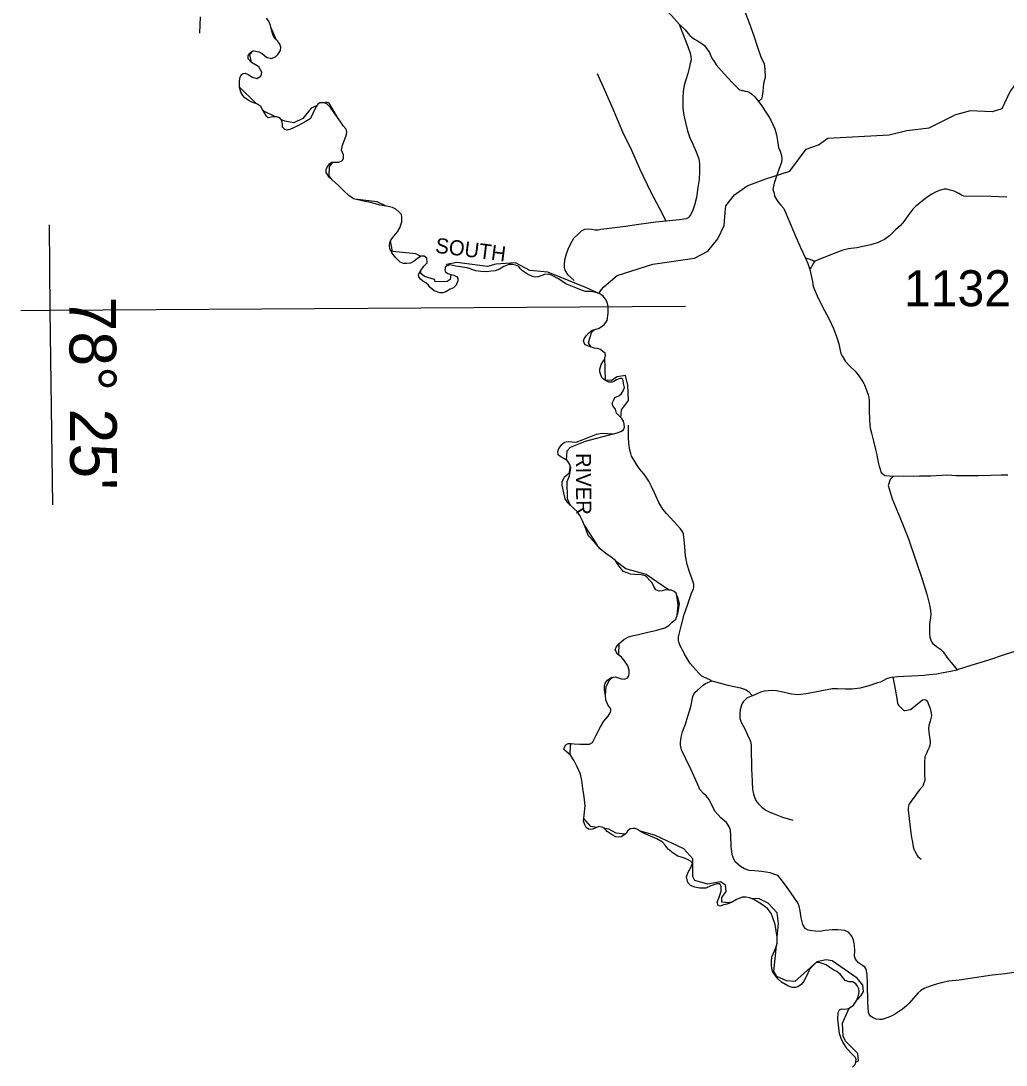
# Model space of a CAD drawing. Extents: x 2093524 to 2270757, y 289120 to 570408.
# Drawn here: x 2174853 to 2188536, y 353774 to 368280 of the extents above; entities that cross this region are included whole.
import ezdxf

# ---------------------------------------------------------------- set-up
doc = ezdxf.new("R2010")
doc.units = 0
for name, color, linetype in [('Exist Boundary Political CountyLine', 7, 'Continuous'), ('Exist Hydrographic Creek Single Shore', 7, 'Continuous'), ('Exist Hydrographic Misc Water Feature', 7, 'Continuous'), ('Exist Hydrographic River Shore Label', 7, 'Continuous'), ('Exist Road Non-System Type 51', 7, 'Continuous'), ('Exist Road Primary US Structure Standard Bridge CELL', 7, 'Continuous'), ('Exist Road Secondary Type 51 Number Label', 7, 'Continuous'), ('Map Preparation Longitude Latitude Label', 7, 'Continuous'), ('Map Preparation Longitude Latitude Lines', 7, 'Continuous')]:
    doc.layers.add(name, color=color, linetype=linetype)

msp = doc.modelspace()

# ---------------------------------------------------------------- linework, layer by layer
at = {"layer": 'Exist Boundary Political CountyLine'}
for points in [[(2178549, 366763), (2178517, 366770), (2178488, 366804), (2178486, 366850), (2178476, 366897), (2178449, 366931), (2178403, 366948), (2178350, 366948), (2178289, 366935), (2178265, 366957), (2178236, 367004), (2178209, 367047), (2178184, 367093), (2178128, 367130), (2178060, 367152), (2178010, 367181), (2177963, 367213), (2177934, 367244), (2177908, 367290), (2177888, 367361), (2177888, 367441), (2177900, 367502), (2177915, 367536), (2177939, 367550), (2177966, 367555), (2178010, 367533), (2178068, 367499), (2178131, 367482), (2178187, 367511), (2178196, 367541), (2178199, 367567), (2178182, 367599), (2178155, 367640), (2178056, 367701), (2178010, 367755), (2178007, 367793), (2178032, 367832), (2178063, 367859), (2178094, 367864), (2178158, 367849), (2178204, 367825), (2178265, 367776), (2178328, 367759), (2178391, 367781), (2178422, 367815), (2178456, 367869), (2178462, 367915), (2178449, 367956), (2178415, 368002), (2178372, 368046), (2178352, 368092), (2178333, 368158), (2178318, 368214), (2178294, 368275), (2178262, 368316)], [(2181239, 364797), (2181171, 364809), (2181049, 364848), (2180894, 364872), (2180811, 364891), (2180748, 364870), (2180741, 364821), (2180748, 364792), (2180780, 364770), (2180823, 364758), (2180864, 364748), (2180904, 364729), (2180923, 364704), (2180923, 364668), (2180896, 364610), (2180860, 364571), (2180816, 364551), (2180753, 364517), (2180712, 364500), (2180670, 364503), (2180592, 364532), (2180536, 364578), (2180515, 364610), (2180478, 364641), (2180437, 364665), (2180400, 364695), (2180378, 364726), (2180376, 364755), (2180398, 364797), (2180449, 364872), (2180493, 364921), (2180490, 364986), (2180452, 365013), (2180413, 365013), (2180366, 364986), (2180313, 364942), (2180264, 364913), (2180206, 364908), (2180165, 364908), (2180121, 364928), (2180058, 364989), (2180004, 365057), (2179978, 365117), (2179973, 365156), (2179975, 365195), (2179985, 365224), (2180014, 365268), (2180082, 365351), (2180116, 365407), (2180143, 365487), (2180145, 365562), (2180140, 365591), (2180102, 365628), (2180058, 365664), (2180014, 365689), (2179932, 365708), (2179839, 365720), (2179776, 365740), (2179710, 365757), (2179635, 365771), (2179572, 365783), (2179472, 365810), (2179407, 365854), (2179339, 365920), (2179263, 365995), (2179134, 366109), (2179093, 366175), (2179091, 366214), (2179105, 366248), (2179137, 366294), (2179171, 366316), (2179227, 366318), (2179268, 366316), (2179317, 366342), (2179331, 366372), (2179331, 366420), (2179304, 366482), (2179320, 366555), (2179350, 366638), (2179374, 366701), (2179379, 366740), (2179369, 366776), (2179335, 366818), (2179296, 366873), (2179192, 367017), (2179153, 367078), (2179106, 367121), (2179070, 367141), (2179034, 367143), (2179004, 367141), (2178978, 367121), (2178958, 367095), (2178922, 367027), (2178893, 366961), (2178868, 366920), (2178800, 366876), (2178698, 366820), (2178638, 366793), (2178590, 366773), (2178549, 366763)], [(2182440, 362175), (2182394, 362200), (2182353, 362222), (2182316, 362251), (2182309, 362299), (2182324, 362341), (2182370, 362401), (2182404, 362426), (2182455, 362438), (2182564, 362426), (2182664, 362465), (2182732, 362491), (2182846, 362540), (2182926, 362552), (2183006, 362550), (2183082, 362545), (2183135, 362559), (2183186, 362574), (2183220, 362598), (2183235, 362635), (2183232, 362676), (2183220, 362720), (2183198, 362756), (2183123, 362829), (2183111, 362885), (2183078, 362925), (2183064, 362971), (2183086, 363018), (2183102, 363049), (2183156, 363071), (2183195, 363105), (2183219, 363139), (2183236, 363188), (2183222, 363244), (2183217, 363285), (2183204, 363312), (2183170, 363314), (2183124, 363295), (2183090, 363270), (2183064, 363261), (2183020, 363263), (2182981, 363278), (2182944, 363304), (2182923, 363326), (2182906, 363365), (2182894, 363404), (2182894, 363440), (2182901, 363472), (2182913, 363508), (2182937, 363542), (2182957, 363577), (2182974, 363632), (2182966, 363664), (2182937, 363688), (2182901, 363713), (2182855, 363730), (2182818, 363732), (2182738, 363761), (2182687, 363786), (2182665, 363837), (2182677, 363863), (2182704, 363907), (2182740, 363948), (2182789, 363982), (2182876, 364009), (2182952, 364058), (2182996, 364119), (2183010, 364218), (2183008, 364313), (2182996, 364371), (2182974, 364413), (2182940, 364454), (2182894, 364490), (2182826, 364512), (2182765, 364520), (2182694, 364522), (2182638, 364539), (2182560, 364573), (2182422, 364629), (2182320, 364697), (2182220, 364746), (2182177, 364760), (2182126, 364758), (2182087, 364743), (2182038, 364726), (2181997, 364721), (2181956, 364729), (2181890, 364763), (2181820, 364809), (2181788, 364840), (2181768, 364870), (2181722, 364887), (2181681, 364896), (2181628, 364894), (2181562, 364870), (2181501, 364833), (2181440, 364809), (2181382, 364802), (2181326, 364794), (2181239, 364797)], [(2182474, 362008), (2182482, 362066), (2182479, 362110), (2182460, 362146), (2182440, 362175)], [(2182690, 357378), (2182676, 357502), (2182659, 357616), (2182642, 357730), (2182624, 357814), (2182578, 357918), (2182539, 357999), (2182485, 358081), (2182427, 358130), (2182393, 358164), (2182403, 358191), (2182420, 358222), (2182454, 358242), (2182485, 358244), (2182539, 358237), (2182616, 358232), (2182750, 358232), (2182792, 358256), (2182840, 358349), (2182902, 358474), (2182950, 358552), (2183009, 358620), (2183036, 358666), (2183048, 358697), (2183045, 358724), (2183004, 358778), (2182977, 358848), (2182972, 358906), (2182960, 358989), (2182956, 359040), (2182968, 359081), (2183002, 359123), (2183050, 359159), (2183106, 359169), (2183194, 359140), (2183237, 359137), (2183276, 359154), (2183296, 359183), (2183300, 359220), (2183300, 359259), (2183284, 359322), (2183237, 359392), (2183196, 359441), (2183140, 359485), (2183108, 359543), (2183121, 359580), (2183157, 359628), (2183228, 359687), (2183293, 359725), (2183361, 359742), (2183432, 359755), (2183541, 359786), (2183687, 359818), (2183794, 359849), (2183850, 359881), (2183898, 359925), (2183947, 359971), (2183966, 360022), (2183983, 360170), (2183962, 360297), (2183952, 360331), (2183928, 360355), (2183888, 360370), (2183850, 360374), (2183804, 360377), (2183760, 360362), (2183716, 360357), (2183670, 360377), (2183641, 360423), (2183619, 360474), (2183587, 360506), (2183548, 360552), (2183522, 360571), (2183468, 360586), (2183381, 360588), (2183318, 360596), (2183274, 360613), (2183223, 360630), (2183189, 360668), (2183140, 360737), (2183111, 360783), (2183053, 360831), (2182977, 360882), (2182897, 360948), (2182817, 361040), (2182732, 361133), (2182698, 361225), (2182656, 361327), (2182615, 361407), (2182584, 361458), (2182533, 361505), (2182450, 361585), (2182411, 361641), (2182394, 361726), (2182368, 361830), (2182372, 361879), (2182387, 361918), (2182406, 361952), (2182450, 361981), (2182474, 362008)], [(2186491, 354833), (2186472, 354869), (2186447, 354903), (2186404, 354933), (2186355, 354933), (2186299, 354950), (2186270, 354993), (2186236, 355032), (2186185, 355076), (2186141, 355095), (2186090, 355129), (2186036, 355166), (2185983, 355185), (2185939, 355200), (2185891, 355195), (2185864, 355168), (2185810, 355112), (2185761, 354999), (2185727, 354939), (2185688, 354892), (2185644, 354863), (2185617, 354851), (2185564, 354854), (2185506, 354873), (2185418, 354924), (2185367, 354973), (2185294, 355065), (2185282, 355116), (2185277, 355162), (2185277, 355208), (2185284, 355279), (2185336, 355403), (2185355, 355468), (2185357, 355551), (2185330, 355727), (2185293, 355834), (2185269, 355890), (2185222, 355948), (2185138, 356012), (2185033, 356075), (2184972, 356097), (2184921, 356109), (2184872, 356106), (2184792, 356075), (2184722, 356031), (2184659, 356009), (2184598, 355995), (2184568, 355981), (2184536, 355989), (2184522, 356037), (2184548, 356093), (2184578, 356190), (2184580, 356254), (2184558, 356292), (2184517, 356292), (2184436, 356263), (2184366, 356232), (2184284, 356234), (2184213, 356244), (2184154, 356268), (2184116, 356312), (2184099, 356390), (2184118, 356455), (2184163, 356529), (2184180, 356578), (2184154, 356607), (2184112, 356631), (2184054, 356653), (2183978, 356678), (2183913, 356717), (2183842, 356775), (2183801, 356828), (2183762, 356872), (2183684, 356918), (2183563, 356967), (2183470, 357011), (2183415, 357047), (2183383, 357059), (2183354, 357062), (2183313, 357057), (2183276, 357025), (2183259, 356991), (2183225, 356967), (2183189, 356947), (2183157, 356940), (2183114, 356943), (2183065, 356972), (2182994, 357020), (2182958, 357064), (2182922, 357081), (2182878, 357088), (2182829, 357067), (2182790, 357050), (2182764, 357045), (2182737, 357050), (2182703, 357074), (2182683, 357110), (2182666, 357164), (2182674, 357246), (2182690, 357378)], [(2186401, 353744), (2186440, 353781), (2186447, 353819), (2186454, 353856), (2186440, 353885), (2186391, 353931), (2186328, 353999), (2186267, 354092), (2186246, 354145), (2186221, 354213), (2186199, 354410), (2186204, 354507), (2186221, 354544), (2186253, 354556), (2186294, 354553), (2186345, 354561), (2186384, 354583), (2186418, 354609), (2186464, 354675), (2186488, 354743), (2186496, 354794), (2186491, 354833)]]:
    msp.add_lwpolyline(points, dxfattribs=at)
at = {"layer": 'Exist Hydrographic Creek Single Shore'}
for p, q in [((2188035, 367031), (2187819, 366969)), ((2188343, 367015), (2188035, 367031))]:
    msp.add_line(p, q, dxfattribs=at)
for points in [[(2188973, 367478), (2188798, 367468), (2188690, 367434), (2188591, 367302), (2188476, 367058), (2188343, 367015)], [(2182878, 364495), (2182918, 364547), (2182948, 364587), (2183132, 364743), (2183628, 364899), (2184209, 364984), (2184393, 365083), (2184534, 365253), (2184620, 365437), (2184633, 365619), (2184641, 365710), (2184765, 365862), (2184940, 365987), (2185197, 366086), (2185530, 366191), (2185761, 366498), (2185928, 366557), (2186060, 366650), (2186910, 366699), (2187159, 366756), (2187467, 366793), (2187819, 366969)]]:
    msp.add_lwpolyline(points, dxfattribs=at)
at = {"layer": 'Exist Hydrographic Misc Water Feature'}
for p, q in [((2181331, 364867), (2180905, 364922)), ((2183459, 357025), (2183452, 357023)), ((2184571, 356320), (2184388, 356288))]:
    msp.add_line(p, q, dxfattribs=at)
for points in [[(2178403, 368014), (2178324, 368191)], [(2178056, 367700), (2178032, 367813), (2178083, 367867)], [(2178116, 367138), (2177888, 367359)], [(2179259, 366924), (2179135, 367135), (2179093, 367152), (2179068, 367142)], [(2178390, 366948), (2178218, 367031)], [(2178960, 367098), (2178886, 367068), (2178770, 366926), (2178645, 366866), (2178520, 366885), (2178464, 366912)], [(2179178, 366071), (2179133, 366128), (2179140, 366253), (2179184, 366316)], [(2179916, 365712), (2179801, 365767), (2179490, 365805)], [(2180013, 365077), (2179987, 365225), (2179990, 365232)], [(2180405, 365009), (2180338, 365045), (2180013, 365077)], [(2180905, 364922), (2180764, 364895), (2180765, 364887)], [(2181722, 364919), (2181447, 364901), (2181331, 364867)], [(2182709, 364574), (2182172, 364788), (2181922, 364813), (2181722, 364919)], [(2180607, 364655), (2180599, 364688), (2180457, 364727), (2180406, 364771), (2180406, 364809)], [(2180823, 364758), (2180815, 364687), (2180774, 364662), (2180607, 364655)], [(2182855, 364503), (2182751, 364554), (2182709, 364574)], [(2182775, 363748), (2182738, 363809), (2182779, 363950), (2182824, 363993)], [(2183057, 363285), (2182974, 363287), (2182965, 363604)], [(2183249, 363353), (2183132, 363336), (2183057, 363285)], [(2183187, 362767), (2183193, 362879), (2183292, 363005), (2183283, 363221), (2183249, 363353)], [(2182432, 362180), (2182438, 362306), (2182488, 362358), (2182696, 362442), (2183077, 362545)], [(2182486, 361550), (2182442, 361641), (2182440, 361883), (2182473, 361958), (2182489, 362076), (2182480, 362090)], [(2182864, 360986), (2182679, 361273)], [(2183846, 360375), (2183539, 360589), (2183255, 360670), (2183118, 360772)], [(2183967, 360024), (2183975, 360042), (2183999, 360183), (2183974, 360285), (2183962, 360293)], [(2183155, 359473), (2183161, 359633)], [(2182972, 358911), (2182981, 359035), (2183031, 359129), (2183070, 359163)], [(2182481, 358085), (2182486, 358218), (2182501, 358242)], [(2182850, 357076), (2182767, 357088), (2182669, 357198)], [(2183244, 356980), (2183118, 356995), (2183017, 357053), (2182961, 357061)], [(2184388, 356288), (2184213, 356337), (2184183, 356395), (2184183, 356638), (2184060, 356777), (2183667, 356965), (2183459, 357025)], [(2184681, 356029), (2184589, 356038), (2184589, 356103), (2184646, 356188), (2184638, 356273), (2184571, 356320)], [(2184740, 356042), (2184681, 356029)], [(2185097, 356090), (2185004, 356085)], [(2185357, 355556), (2185374, 355743), (2185356, 355891), (2185230, 356025), (2185097, 356090)], [(2185603, 354935), (2185486, 354944), (2185353, 355003), (2185311, 355076), (2185345, 355435)], [(2186035, 355238), (2185907, 355210), (2185603, 354935)], [(2186467, 354683), (2186521, 354740), (2186553, 354798), (2186545, 354884), (2186469, 354984), (2186118, 355224), (2186035, 355238)], [(2186447, 353816), (2186484, 353832), (2186475, 353934), (2186307, 354108), (2186274, 354174), (2186264, 354358), (2186356, 354567)]]:
    msp.add_lwpolyline(points, dxfattribs=at)
at = {"layer": 'Exist Road Non-System Type 51'}
for points in [[(2182979, 369678), (2182989, 369640), (2182978, 369584), (2182980, 369522), (2182995, 369460), (2183007, 369412), (2183025, 369354), (2183047, 369302), (2183078, 369253), (2183130, 369179), (2183186, 369109), (2183259, 369014), (2183323, 368934), (2183384, 368860), (2183460, 368779), (2183547, 368693), (2183651, 368592), (2183768, 368481), (2183888, 368357), (2183997, 368234)], [(2184900, 368435), (2184967, 368254), (2185034, 368072), (2185084, 367916), (2185133, 367766), (2185174, 367689), (2185184, 367609), (2185189, 367495), (2185167, 367411), (2185158, 367301), (2185150, 367235), (2185138, 367197), (2185099, 367161)], [(2183997, 368234), (2184033, 368138), (2184072, 368033), (2184117, 367923), (2184149, 367831), (2184159, 367785), (2184160, 367737), (2184150, 367687), (2184136, 367623), (2184115, 367551), (2184091, 367473), (2184064, 367385), (2184052, 367301), (2184045, 367207), (2184045, 367141), (2184044, 367069), (2184058, 366969), (2184083, 366867), (2184113, 366755), (2184144, 366657), (2184186, 366566), (2184231, 366460), (2184266, 366362), (2184276, 366288), (2184276, 366188), (2184273, 366078), (2184256, 365964), (2184235, 365828), (2184209, 365718), (2184178, 365638), (2184152, 365584), (2184136, 365556), (2184122, 365542), (2184092, 365530), (2184060, 365525), (2184000, 365515), (2183813, 365496)], [(2183997, 368234), (2184079, 368155), (2184144, 368079), (2184176, 368051), (2184210, 368025), (2184248, 368003), (2184298, 367974), (2184345, 367938), (2184381, 367894), (2184417, 367841), (2184435, 367793), (2184452, 367753), (2184476, 367723), (2184510, 367671), (2184619, 367546), (2184729, 367426), (2184782, 367375), (2184816, 367339), (2184838, 367321), (2184864, 367315), (2184886, 367311), (2184914, 367306), (2184944, 367298), (2184968, 367288), (2185000, 367268), (2185046, 367226), (2185099, 367161)], [(2183813, 365496), (2183726, 365667), (2183608, 365897), (2183449, 366226), (2183337, 366479), (2183212, 366736), (2183080, 367053), (2182959, 367326), (2182863, 367544)], [(2185099, 367161), (2185143, 367101), (2185189, 367027), (2185234, 366957), (2185270, 366900), (2185294, 366840), (2185325, 366780), (2185345, 366696), (2185366, 366586), (2185376, 366522), (2185396, 366468), (2185415, 366411), (2185421, 366365), (2185415, 366315), (2185386, 366229), (2185350, 366136), (2185315, 366024), (2185298, 365940), (2185314, 365888), (2185320, 365846), (2185348, 365801), (2185377, 365757), (2185409, 365719), (2185449, 365675), (2185477, 365609), (2185524, 365498), (2185603, 365312), (2185682, 365131), (2185749, 364985)], [(2188545, 365831), (2188323, 365840), (2187947, 365845), (2187917, 365859), (2187879, 365881), (2187813, 365914), (2187759, 365930), (2187713, 365942), (2187675, 365943), (2187641, 365935), (2187605, 365923), (2187557, 365899), (2187503, 365872), (2187453, 365842), (2187400, 365798), (2187346, 365756), (2187284, 365707), (2187242, 365663), (2187171, 365571), (2187115, 365494), (2187068, 365436), (2186998, 365376), (2186916, 365295), (2186845, 365245), (2186805, 365225), (2186759, 365203), (2186655, 365168), (2186569, 365150), (2186464, 365129), (2186348, 365112), (2186270, 365094), (2186206, 365074), (2186146, 365049), (2186018, 364997), (2185937, 364964), (2185885, 364940)], [(2183813, 365496), (2183673, 365483), (2183437, 365452), (2183249, 365425), (2183029, 365398), (2182907, 365383), (2182868, 365375), (2182829, 365373), (2182779, 365382), (2182727, 365388), (2182682, 365384), (2182636, 365361), (2182602, 365327), (2182528, 365255), (2182485, 365185), (2182449, 365106), (2182422, 365024), (2182402, 364956), (2182398, 364896), (2182399, 364852), (2182407, 364816), (2182419, 364792), (2182445, 364757), (2182537, 364675)], [(2185749, 364985), (2185781, 364909), (2185812, 364826)], [(2185885, 364940), (2185861, 364942), (2185837, 364954), (2185799, 364969), (2185749, 364985)], [(2185812, 364826), (2185831, 364858), (2185851, 364898), (2185865, 364914), (2185885, 364940)], [(2185812, 364826), (2185828, 364744), (2185845, 364658), (2185857, 364588), (2185910, 364461), (2185980, 364318), (2186078, 364136), (2186137, 364007), (2186137, 364007), (2186183, 363884), (2186211, 363792), (2186231, 363701), (2186242, 363659), (2186264, 363617), (2186306, 363550), (2186369, 363477), (2186436, 363417), (2186481, 363364), (2186539, 363279), (2186558, 363245), (2186568, 363225), (2186602, 363136), (2186619, 363084), (2186628, 363049), (2186634, 363009), (2186635, 362871), (2186638, 362737), (2186643, 362675), (2186650, 362621), (2186666, 362553), (2186694, 362440), (2186720, 362326), (2186739, 362251), (2186746, 362219), (2186759, 362151), (2186773, 362095), (2186785, 362052), (2186796, 362012), (2186851, 361963), (2186971, 361957)], [(2184451, 359111), (2184359, 359153), (2184338, 359163), (2184320, 359174), (2184312, 359178), (2184306, 359182), (2184273, 359213), (2184224, 359268), (2184153, 359347), (2184132, 359377), (2184070, 359483), (2184061, 359507), (2184041, 359537), (2184026, 359565), (2184008, 359600), (2183999, 359626), (2183991, 359654), (2183988, 359674), (2183984, 359700), (2183985, 359710), (2183987, 359724), (2184024, 359873), (2184065, 360033), (2184114, 360176), (2184165, 360331), (2184192, 360388), (2184201, 360420), (2184201, 360440), (2184197, 360456), (2184175, 360524), (2184137, 360627), (2184105, 360728), (2184085, 360850), (2184076, 360974), (2184066, 361076), (2184057, 361147), (2184055, 361159), (2184038, 361191), (2184013, 361225), (2183926, 361319), (2183817, 361439), (2183768, 361498), (2183714, 361591), (2183651, 361725), (2183608, 361823), (2183572, 361884), (2183547, 361927), (2183510, 361983), (2183443, 362057), (2183408, 362111), (2183364, 362182), (2183335, 362235), (2183323, 362269), (2183310, 362315), (2183296, 362408), (2183290, 362496), (2183293, 362666)], [(2186971, 361957), (2186926, 361911), (2186898, 361826), (2186954, 361641), (2187069, 361365), (2187179, 361087), (2187289, 360769), (2187372, 360523), (2187436, 360314), (2187475, 360149), (2187488, 360087), (2187491, 360035), (2187488, 359993), (2187474, 359899), (2187474, 359899), (2187471, 359765), (2187476, 359721), (2187489, 359679), (2187501, 359653), (2187517, 359632), (2187568, 359589), (2187623, 359552), (2187662, 359515), (2187703, 359457), (2187742, 359406), (2187773, 359365), (2187854, 359266)], [(2186971, 361957), (2187117, 361958), (2187245, 361955), (2187331, 361958), (2187491, 361962), (2187641, 361970), (2187727, 361972), (2187838, 361964), (2187972, 361967), (2188154, 361964), (2188324, 361970), (2188466, 361973), (2188560, 361973)], [(2189481, 359794), (2189319, 359741), (2189058, 359654), (2188818, 359570), (2188525, 359478), (2188276, 359396), (2188048, 359323), (2187854, 359266)], [(2186963, 359163), (2187031, 359172), (2187116, 359176), (2187222, 359180), (2187316, 359186), (2187394, 359193), (2187468, 359199), (2187576, 359209), (2187664, 359227), (2187739, 359244), (2187854, 359266)], [(2185258, 356445), (2185138, 356464), (2185044, 356472), (2184966, 356479), (2184901, 356499), (2184846, 356532), (2184779, 356593), (2184750, 356643), (2184731, 356700), (2184719, 356816), (2184712, 356966), (2184706, 357040), (2184690, 357085), (2184652, 357143), (2184575, 357211), (2184495, 357296), (2184454, 357375), (2184412, 357466), (2184371, 357515), (2184332, 357546), (2184283, 357603), (2184248, 357683), (2184158, 357885), (2184089, 358028), (2184028, 358152), (2184013, 358224), (2184012, 358256), (2184021, 358328), (2184043, 358403), (2184066, 358465), (2184083, 358512), (2184117, 358620), (2184145, 358703), (2184160, 358775), (2184175, 358847), (2184186, 358896), (2184203, 358936), (2184203, 358936), (2184213, 358950), (2184248, 358983), (2184328, 359054), (2184362, 359075), (2184451, 359111)], [(2184451, 359111), (2184600, 359070), (2184673, 359053), (2184761, 359035), (2184849, 359017), (2184916, 358992), (2184954, 358967), (2185013, 358906)], [(2186963, 359163), (2186923, 359154), (2186877, 359139), (2186792, 359093), (2186752, 359084), (2186629, 359044), (2186508, 359012), (2186396, 358995), (2186306, 358996), (2186196, 359001), (2186118, 359000), (2185785, 358935), (2185653, 358919), (2185557, 358927), (2185433, 358954), (2185346, 358973), (2185288, 358977), (2185238, 358974), (2185174, 358971), (2185144, 358961), (2185117, 358952), (2185013, 358906)], [(2186963, 359163), (2186987, 359047), (2187019, 358866), (2187026, 358800), (2187030, 358790), (2187040, 358774), (2187112, 358704), (2187122, 358702), (2187132, 358702), (2187202, 358713), (2187210, 358716), (2187227, 358730), (2187306, 358793), (2187349, 358824), (2187375, 358847), (2187379, 358849), (2187399, 358853), (2187421, 358850), (2187439, 358836), (2187443, 358826), (2187454, 358798), (2187483, 358727), (2187492, 358685), (2187499, 358635), (2187496, 358609), (2187479, 358553), (2187464, 358493), (2187459, 358452), (2187464, 358399), (2187483, 358265), (2187483, 358245), (2187477, 358217), (2187466, 358185), (2187443, 358138), (2187424, 358092), (2187409, 358055), (2187404, 357981), (2187404, 357885), (2187402, 357811), (2187405, 357737), (2187401, 357713), (2187401, 357713), (2187394, 357693), (2187384, 357663), (2187373, 357645), (2187334, 357598), (2187301, 357555), (2187262, 357502), (2187227, 357454), (2187197, 357411), (2187186, 357393), (2187182, 357377), (2187175, 357341), (2187177, 357317), (2187188, 357195), (2187209, 357039), (2187223, 356936), (2187234, 356870), (2187247, 356806), (2187254, 356776), (2187267, 356746), (2187291, 356705), (2187302, 356685), (2187312, 356673), (2187334, 356652), (2187357, 356636)], [(2185013, 358906), (2184964, 358885), (2184934, 358870), (2184907, 358846), (2184883, 358819), (2184870, 358797), (2184862, 358775), (2184841, 358715), (2184836, 358654), (2184840, 358591), (2184863, 358527), (2184907, 358446), (2184946, 358361), (2184980, 358283), (2184986, 358271), (2184990, 358253), (2184993, 358210), (2184996, 358096), (2185000, 357972), (2185000, 357878), (2185003, 357822), (2185009, 357702), (2185013, 357614), (2185018, 357578), (2185027, 357542), (2185031, 357530), (2185041, 357496), (2185050, 357471), (2185056, 357457), (2185067, 357437), (2185077, 357425), (2185091, 357409), (2185118, 357382), (2185128, 357370), (2185142, 357358), (2185160, 357343), (2185201, 357316), (2185254, 357289), (2185338, 357254), (2185429, 357220), (2185574, 357175)], [(2188675, 355065), (2188524, 355042), (2188342, 355022), (2187882, 354953), (2187742, 354938), (2187653, 354922), (2187583, 354904), (2187482, 354872), (2187408, 354843), (2187353, 354812), (2187310, 354775), (2187190, 354633), (2187153, 354596), (2187096, 354551), (2186999, 354487), (2186966, 354466), (2186930, 354447), (2186843, 354416), (2186813, 354409), (2186783, 354407), (2186733, 354414), (2186688, 354431), (2186652, 354454), (2186635, 354480), (2186627, 354511), (2186616, 354647), (2186616, 354731), (2186610, 354827), (2186613, 354893), (2186613, 354895), (2186608, 355033), (2186593, 355107), (2186572, 355136), (2186542, 355160), (2186485, 355197), (2186485, 355197), (2186442, 355248), (2186429, 355286), (2186436, 355362), (2186430, 355434), (2186426, 355464), (2186417, 355509), (2186394, 355563), (2186347, 355620), (2186298, 355643), (2186198, 355651), (2186120, 355652), (2186022, 355644), (2185946, 355632), (2185884, 355635), (2185816, 355642), (2185788, 355649), (2185746, 355672), (2185711, 355725), (2185691, 355821), (2185675, 355917), (2185661, 355982), (2185641, 356026), (2185597, 356094), (2185583, 356115), (2185496, 356239), (2185418, 356350), (2185375, 356399), (2185353, 356414), (2185258, 356445)]]:
    msp.add_lwpolyline(points, dxfattribs=at)
at = {"layer": 'Exist Road Primary US Structure Standard Bridge CELL'}
msp.add_line((2177342, 368335), (2177335, 368109), dxfattribs=at)
at = {"layer": 'Map Preparation Longitude Latitude Lines'}
for points in [[(2175296, 361556), (2175261, 364260), (2175249, 365446)], [(2174853, 364257), (2175261, 364260), (2184084, 364315)]]:
    msp.add_lwpolyline(points, dxfattribs=at)

# ---------------------------------------------------------------- texts
at = {"layer": 'Exist Hydrographic River Shore Label'}
for s, rotation, p in [('SOUTH', 352.7325, (2180600, 365061)), ('RIVER', 270.4356, (2182560, 362276))]:
    msp.add_text(s, height=210, rotation=rotation, dxfattribs=at).set_placement(p)
at = {"layer": 'Exist Road Secondary Type 51 Number Label'}
msp.add_text('1132', height=500, dxfattribs=at).set_placement((2187117, 364316))
at = {"layer": 'Map Preparation Longitude Latitude Label'}
msp.add_text("78° 25'", height=650, rotation=270.3367, dxfattribs=at).set_placement((2175523, 364449))

doc.saveas('drawing.dxf')
